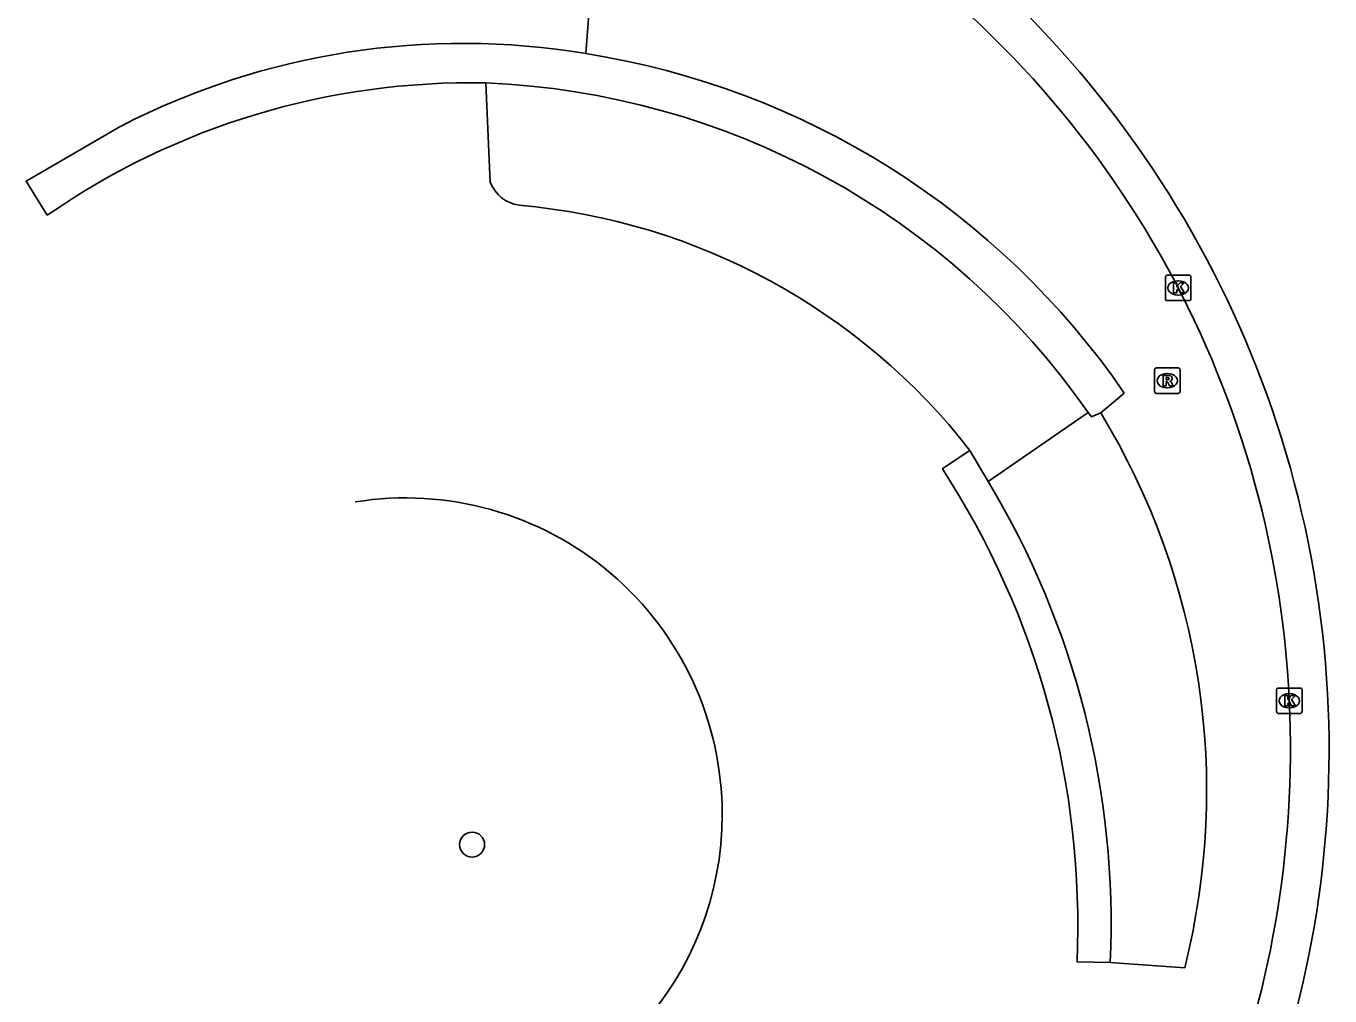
# Model space of a CAD drawing. Extents: x 159265 to 160143, y 383413 to 384319.
# Drawn here: x 159331.5 to 159382.6, y 383564.8 to 383602.8 of the extents above; entities that cross this region are included whole.
import ezdxf

# ---------------------------------------------------------------- set-up
doc = ezdxf.new("R2010")
doc.units = 0
for name, color, linetype in [('IMGEO_Boom', 7, 'Continuous'), ('IMGEO_Groenvoorziening', 7, 'Continuous'), ('IMGEO_Haag', 7, 'Continuous'), ('IMGEO_Kolk', 7, 'Continuous'), ('IMGEO_Rijbaan_regionaal_gesloten', 7, 'Continuous'), ('IMGEO_Rioolput', 7, 'Continuous'), ('IMGEO_Verkeerseiland_groen', 7, 'Continuous'), ('IMGEO_Voetpad_open', 7, 'Continuous')]:
    doc.layers.add(name, color=color, linetype=linetype)

msp = doc.modelspace()

# ---------------------------------------------------------------- linework, layer by layer
at = {"layer": 'IMGEO_Boom'}
msp.add_circle((159348.985, 383570.724), 0.489, dxfattribs=at)
at = {"layer": 'IMGEO_Groenvoorziening'}
msp.add_lwpolyline([(159373.134, 383587.669), (159369.211, 383584.961)], dxfattribs=at)
at = {"layer": 'IMGEO_Haag'}
for points in [[(159332.33, 383595.397), (159331.5, 383596.736), (159335.221, 383598.897)], [(159374.551, 383588.424), (159373.626, 383587.656)], [(159373.134, 383587.669), (159373.264, 383587.49), (159373.626, 383587.656)], [(159373.134, 383587.669), (159373.264, 383587.49), (159373.626, 383587.656)], [(159367.418, 383585.454), (159368.5, 383586.178)], [(159369.211, 383584.961), (159368.5, 383586.178)], [(159373.997, 383566.104), (159372.697, 383566.128)]]:
    msp.add_lwpolyline(points, dxfattribs=at)
for centre, radius, start, end in [((159348.615, 383572.842), 29.296, 80.5204, 117.2058), ((159348.543, 383570.579), 31.542, 34.4556, 81.0679), ((159348.909, 383571.543), 29.05, 88.7964, 124.7996), ((159348.306, 383570.324), 30.286, 34.939, 87.7052), ((159348.306, 383570.324), 30.286, 34.939, 87.7052), ((159339.971, 383567.573), 32.758, 357.4723, 33.0836), ((159340.5, 383567.638), 33.532, 357.3779, 31.1046)]:
    msp.add_arc(centre, radius, start, end, dxfattribs=at)
at = {"layer": 'IMGEO_Kolk'}
for p, q in [((159376.161, 383592.125), (159376.161, 383592.977)), ((159376.236, 383593.051), (159377.088, 383593.051)), ((159376.649, 383592.831), (159376.674, 383592.831)), ((159377.162, 383592.977), (159377.162, 383592.125)), ((159376.672, 383592.271), (159376.647, 383592.271)), ((159377.088, 383592.051), (159376.236, 383592.051)), ((159380.593, 383576.863), (159381.445, 383576.863)), ((159380.518, 383575.937), (159380.518, 383576.789)), ((159381.006, 383576.643), (159381.031, 383576.643)), ((159381.519, 383576.789), (159381.519, 383575.937)), ((159381.445, 383575.863), (159380.593, 383575.863)), ((159381.029, 383576.083), (159381.004, 383576.083))]:
    msp.add_line(p, q, dxfattribs=at)
for points in [[(159376.161, 383592.125), (159376.161, 383592.977)], [(159376.236, 383593.051), (159377.088, 383593.051)], [(159376.482, 383592.751), (159376.605, 383592.751), (159376.605, 383592.6), (159376.735, 383592.751), (159376.899, 383592.751), (159376.753, 383592.6), (159376.906, 383592.351), (159376.754, 383592.351), (159376.669, 383592.515), (159376.605, 383592.448), (159376.605, 383592.351), (159376.482, 383592.351), (159376.482, 383592.751)], [(159377.162, 383592.977), (159377.162, 383592.125)], [(159377.088, 383592.051), (159376.236, 383592.051)], [(159380.593, 383576.863), (159381.445, 383576.863)], [(159380.518, 383575.937), (159380.518, 383576.789)], [(159380.839, 383576.563), (159380.962, 383576.563), (159380.962, 383576.412), (159381.092, 383576.563), (159381.256, 383576.563), (159381.11, 383576.412), (159381.263, 383576.163), (159381.111, 383576.163), (159381.026, 383576.327), (159380.962, 383576.26), (159380.962, 383576.163), (159380.839, 383576.163), (159380.839, 383576.563)], [(159381.519, 383576.789), (159381.519, 383575.937)], [(159381.445, 383575.863), (159380.593, 383575.863)]]:
    msp.add_lwpolyline(points, dxfattribs=at)
for centre, start, end in [((159376.238, 383592.975), 91.552, 178.448), ((159376.238, 383592.975), 91.552, 178.448), ((159377.086, 383592.975), 1.552, 88.448), ((159377.086, 383592.975), 1.552, 88.448), ((159376.238, 383592.127), 181.552, 268.448), ((159376.238, 383592.127), 181.552, 268.448), ((159377.086, 383592.127), 271.552, 358.448), ((159377.086, 383592.127), 271.552, 358.448), ((159380.595, 383576.787), 91.552, 178.448), ((159380.595, 383576.787), 91.552, 178.448), ((159381.443, 383576.787), 1.552, 88.448), ((159381.443, 383576.787), 1.552, 88.448), ((159380.595, 383575.939), 181.552, 268.448), ((159380.595, 383575.939), 181.552, 268.448), ((159381.443, 383575.939), 271.552, 358.448), ((159381.443, 383575.939), 271.552, 358.448)]:
    msp.add_arc(centre, 0.0765, start, end, dxfattribs=at)
for centre, major_axis, ratio, start_param, end_param in [((159376.648, 383592.551), (-0.387, 0.002), 0.722429, 4.712389, 7.853982), ((159376.673, 383592.551), (-0.39, 0.002), 0.717154, 1.570796, 4.712389), ((159381.005, 383576.363), (-0.387, 0.002), 0.722429, 4.712389, 7.853982), ((159381.03, 383576.363), (-0.39, 0.002), 0.717154, 1.570796, 4.712389)]:
    msp.add_ellipse(centre, major_axis=major_axis, ratio=ratio, start_param=start_param, end_param=end_param, dxfattribs=at)
at = {"layer": 'IMGEO_Rijbaan_regionaal_gesloten'}
for centre, radius, start, end in [((159341.481, 383574.401), 41.1, 3.1085, 56.18), ((159341.391, 383574.43), 41.189, 312.6913, 3.0613), ((159341.994, 383574.166), 51.365, 317.8091, 356.2484)]:
    msp.add_arc(centre, radius, start, end, dxfattribs=at)
at = {"layer": 'IMGEO_Rioolput'}
for p, q in [((159375.735, 383588.488), (159375.735, 383589.34)), ((159375.81, 383589.414), (159376.662, 383589.414)), ((159376.223, 383589.194), (159376.248, 383589.194)), ((159376.736, 383589.34), (159376.736, 383588.488)), ((159376.246, 383588.634), (159376.221, 383588.634)), ((159376.662, 383588.414), (159375.81, 383588.414))]:
    msp.add_line(p, q, dxfattribs=at)
for points in [[(159375.735, 383588.488), (159375.735, 383589.34)], [(159375.81, 383589.414), (159376.662, 383589.414)], [(159376.324, 383589.112), (159376.072, 383589.114), (159376.072, 383588.714)], [(159376.736, 383589.34), (159376.736, 383588.488)], [(159376.072, 383588.714), (159376.196, 383588.714), (159376.196, 383588.876), (159376.207, 383588.876)], [(159376.25, 383589.033), (159376.196, 383589.033), (159376.196, 383588.952)], [(159376.196, 383588.952), (159376.248, 383588.952)], [(159376.254, 383588.847), (159376.325, 383588.714), (159376.465, 383588.714), (159376.4, 383588.84)], [(159376.662, 383588.414), (159375.81, 383588.414)]]:
    msp.add_lwpolyline(points, dxfattribs=at)
for centre, radius, start, end in [((159375.812, 383589.338), 0.0765, 91.552, 178.448), ((159375.812, 383589.338), 0.0765, 91.552, 178.448), ((159376.323, 383589.002), 0.109, 350.3612, 89.416), ((159376.66, 383589.338), 0.0765, 1.552, 88.448), ((159376.66, 383589.338), 0.0765, 1.552, 88.448), ((159376.206, 383588.823), 0.0533, 26.0293, 88.6989), ((159376.232, 383589.141), 0.19, 274.7715, 282.9687), ((159376.256, 383588.937), 0.0964, 77.0061, 93.1865), ((159376.27, 383588.994), 0.0378, 276.6634, 79.6772), ((159376.321, 383589.002), 0.112, 277.5842, 350.9817), ((159376.305, 383588.787), 0.108, 29.5134, 73.7905), ((159375.812, 383588.49), 0.0765, 181.552, 268.448), ((159375.812, 383588.49), 0.0765, 181.552, 268.448), ((159376.66, 383588.49), 0.0765, 271.552, 358.448), ((159376.66, 383588.49), 0.0765, 271.552, 358.448)]:
    msp.add_arc(centre, radius, start, end, dxfattribs=at)
for centre, major_axis, ratio, start_param, end_param in [((159376.222, 383588.914), (-0.387, 0.002), 0.722429, 4.712389, 7.853982), ((159376.247, 383588.914), (-0.39, 0.002), 0.717154, 1.570796, 4.712389)]:
    msp.add_ellipse(centre, major_axis=major_axis, ratio=ratio, start_param=start_param, end_param=end_param, dxfattribs=at)
at = {"layer": 'IMGEO_Verkeerseiland_groen'}
for points in [[(159353.763, 383605.859), (159353.44, 383601.738)], [(159349.697, 383596.679), (159349.519, 383600.586)], [(159376.918, 383565.893), (159373.997, 383566.104)]]:
    msp.add_lwpolyline(points, dxfattribs=at)
for centre, radius, start, end in [((159341.963, 383574.531), 39.099, 2.6853, 56.4757), ((159351.037, 383597.223), 1.446, 202.0777, 261.563), ((159348.635, 383570.71), 25.177, 37.9048, 85.0088), ((159349.291, 383572.844), 28.488, 345.8764, 31.3269), ((159346.377, 383571.905), 12.412, 0.0038, 99.1644), ((159341.23, 383574.481), 39.833, 312.7578, 2.7082), ((159346.377, 383571.907), 12.412, 275.7721, 359.9962)]:
    msp.add_arc(centre, radius, start, end, dxfattribs=at)
at = {"layer": 'IMGEO_Voetpad_open'}
msp.add_arc((159337.484, 383574.858), 58.221, 17.87473, 45.09562, dxfattribs=at)

doc.saveas('drawing.dxf')
